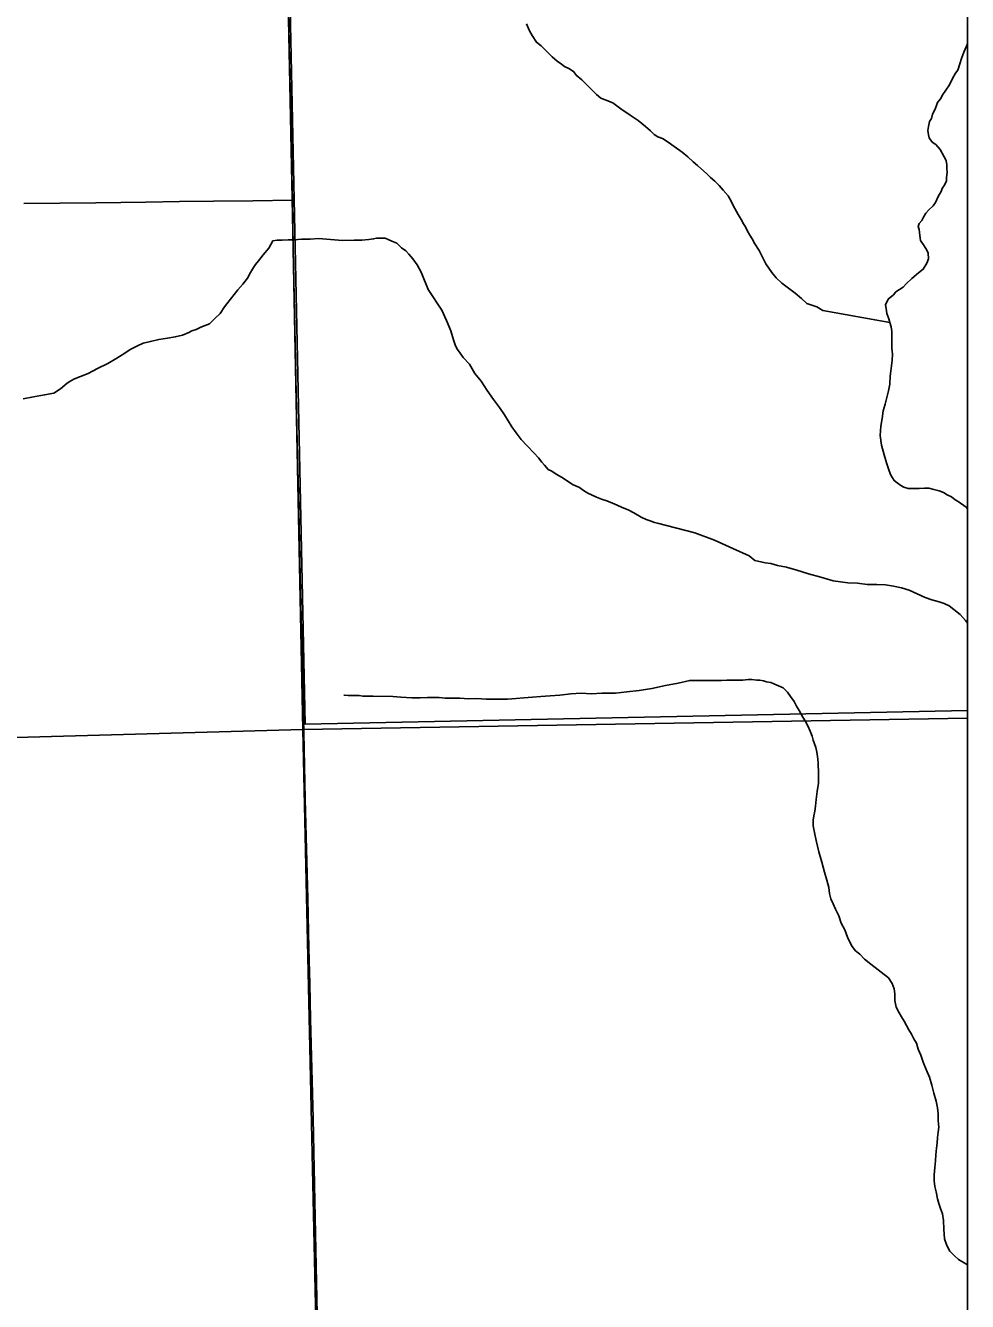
# Model space of a CAD drawing. Extents: x 103424 to 290657, y 38711 to 110967.
# Drawn here: x 214252.859 to 214253.1526, y 40213.7081 to 40214.1059 of the extents above; entities that cross this region are included whole.
import ezdxf

# ---------------------------------------------------------------- set-up
doc = ezdxf.new("R2010")
doc.units = 0
for name, color, linetype in [('GM_X_Corporation', 7, 'Continuous'), ('GM_X_County_Road', 7, 'Continuous'), ('GM_X_Major_River', 7, 'Continuous'), ('GM_X_Minor_River', 7, 'Continuous'), ('GM_X_Township_Road', 7, 'Continuous')]:
    doc.layers.add(name, color=color, linetype=linetype)

msp = doc.modelspace()

# ---------------------------------------------------------------- linework, layer by layer
at = {"layer": 'GM_X_Corporation'}
for points in [[(214246.35258, 40213.74302), (214246.35258, 40208.30125), (214253.15258, 40208.30125), (214253.15258, 40215.10125), (214247.88425, 40215.10125), (214247.88593, 40214.68485), (214247.88621, 40214.66416), (214247.8863, 40214.63438), (214247.88525, 40214.01696), (214247.88494, 40213.98106), (214247.88095, 40213.75762), (214247.63273, 40213.75746), (214247.49304, 40213.75527), (214246.50862, 40213.74676)], [(214252.9169, 40215.10125), (214250.58101, 40215.10125), (214250.58214, 40215.03695), (214250.58213, 40215.03302), (214250.59416, 40214.26814), (214250.59475, 40214.23045), (214250.59525, 40214.19876), (214250.59563, 40214.17445), (214250.60357, 40213.81454), (214251.4935, 40213.84402), (214251.49479, 40213.84407), (214251.89403, 40213.85729), (214251.9103, 40213.85774), (214252.15851, 40213.8645), (214252.94541, 40213.88639), (214252.94345, 40213.98349), (214252.94211, 40214.05193), (214252.9379, 40214.25624), (214252.93476, 40214.40518), (214252.93118, 40214.55366), (214252.92091, 40214.97111)], [(214253.15258, 40213.88997), (214253.15258, 40215.10125), (214252.9169, 40215.10125), (214252.92091, 40214.97111), (214252.93118, 40214.55366), (214252.93476, 40214.40518), (214252.9379, 40214.25624), (214252.94211, 40214.05193), (214252.94345, 40213.98349), (214252.94541, 40213.88639)], [(214253.15258, 40213.89236), (214253.15258, 40214.3967), (214252.93554, 40214.39034), (214252.93611, 40214.36413), (214252.94611, 40213.88803)], [(214253.15258, 40211.45724), (214253.15258, 40213.88997), (214252.94541, 40213.88639), (214252.95222, 40213.57472), (214252.96155, 40213.13364), (214252.96567, 40212.91067), (214252.97335, 40212.61181), (214252.99959, 40211.54278), (214253.0008, 40211.46375), (214253.00114, 40211.45371), (214253.14655, 40211.4569)]]:
    msp.add_lwpolyline(points, close=True, dxfattribs=at)
msp.add_lwpolyline([(214250.60357, 40213.81454), (214251.4935, 40213.84402), (214251.49479, 40213.84407), (214251.89403, 40213.85729), (214251.9103, 40213.85774), (214252.15851, 40213.8645), (214252.94541, 40213.88639), (214252.95222, 40213.57472), (214252.96155, 40213.13364), (214252.96567, 40212.91067), (214252.97335, 40212.61181), (214252.99959, 40211.54278), (214253.0008, 40211.46375), (214253.00114, 40211.45371), (214252.97354, 40211.45307), (214252.53682, 40211.44633), (214252.33111, 40211.44048), (214251.82719, 40211.42752), (214251.79815, 40211.42687), (214251.40069, 40211.41803)], dxfattribs=at)
at = {"layer": 'GM_X_County_Road'}
for points in [[(214252.94566, 40213.88547), (214252.94538, 40213.89808), (214252.94504, 40213.91361), (214252.94469, 40213.92914), (214252.94435, 40213.94459), (214252.944, 40213.96003), (214252.94368, 40213.97556), (214252.94336, 40213.99109), (214252.94304, 40214.00662), (214252.94273, 40214.02149), (214252.94242, 40214.03635), (214252.94214, 40214.05145), (214252.942, 40214.05975), (214252.94187, 40214.06805), (214252.94162, 40214.07905), (214252.94137, 40214.09004), (214252.94104, 40214.10558), (214252.94072, 40214.12111)], [(214252.95233, 40213.5743), (214252.95206, 40213.58984), (214252.95179, 40213.60537), (214252.95158, 40213.6171), (214252.95138, 40213.62884), (214252.95109, 40213.64437), (214252.9508, 40213.6599), (214252.95054, 40213.6742), (214252.95027, 40213.68848), (214252.94991, 40213.70401), (214252.94955, 40213.71911), (214252.9492, 40213.73421), (214252.94889, 40213.74964), (214252.94857, 40213.76507), (214252.9482, 40213.7806), (214252.94782, 40213.79613), (214252.94756, 40213.80711), (214252.94729, 40213.81808), (214252.94692, 40213.83361), (214252.94654, 40213.84914), (214252.94616, 40213.86467), (214252.94591, 40213.87507), (214252.94566, 40213.88547)]]:
    msp.add_lwpolyline(points, dxfattribs=at)
at = {"layer": 'GM_X_Major_River'}
for points in [[(214253.14206, 40213.96125), (214253.14053, 40213.96163), (214253.1392, 40213.96162), (214253.13749, 40213.96161), (214253.13635, 40213.96161), (214253.13521, 40213.9616), (214253.13407, 40213.9616), (214253.13274, 40213.96197), (214253.13178, 40213.96253), (214253.13064, 40213.96329), (214253.12968, 40213.96405), (214253.12872, 40213.96576), (214253.12814, 40213.96708), (214253.12737, 40213.96956), (214253.12659, 40213.97203), (214253.12581, 40213.97507), (214253.12541, 40213.97811), (214253.12559, 40213.98096), (214253.12595, 40213.98344), (214253.12632, 40213.98573), (214253.12688, 40213.98782), (214253.12743, 40213.98992), (214253.12799, 40213.99202), (214253.12836, 40213.99411), (214253.12853, 40213.99659), (214253.12871, 40213.99811), (214253.12889, 40213.99982), (214253.12907, 40214.00154), (214253.12925, 40214.00344), (214253.12905, 40214.00534), (214253.12904, 40214.00725), (214253.12903, 40214.00896), (214253.12902, 40214.01048), (214253.12882, 40214.012), (214253.12843, 40214.01333), (214253.12804, 40214.01447), (214253.12746, 40214.01618), (214253.12726, 40214.01771), (214253.12707, 40214.01885), (214253.12782, 40214.02056), (214253.12952, 40214.0219), (214253.13027, 40214.02286), (214253.13141, 40214.02363), (214253.13255, 40214.02439), (214253.13349, 40214.02535), (214253.13519, 40214.02707), (214253.13727, 40214.02879), (214253.13879, 40214.02994), (214253.13991, 40214.03185), (214253.14048, 40214.03319), (214253.14028, 40214.0349), (214253.13989, 40214.03585), (214253.13912, 40214.03718), (214253.13797, 40214.03888), (214253.13777, 40214.04041), (214253.13757, 40214.04231), (214253.13718, 40214.04326), (214253.13756, 40214.04421), (214253.13831, 40214.04517), (214253.13888, 40214.04612), (214253.13963, 40214.04746), (214253.14057, 40214.04841), (214253.1419, 40214.04975), (214253.14265, 40214.05071), (214253.14359, 40214.0528), (214253.14434, 40214.05414), (214253.14472, 40214.05509), (214253.14528, 40214.05605), (214253.14603, 40214.05738), (214253.14603, 40214.05853), (214253.14621, 40214.06005), (214253.1462, 40214.06138), (214253.14619, 40214.06252), (214253.14599, 40214.06385), (214253.14407, 40214.06727), (214253.14273, 40214.06879), (214253.14158, 40214.06954), (214253.14063, 40214.07087), (214253.14043, 40214.07182), (214253.14023, 40214.07315), (214253.14041, 40214.07448), (214253.14078, 40214.07601), (214253.14135, 40214.07696), (214253.14172, 40214.0783), (214253.14247, 40214.07982), (214253.14322, 40214.08192), (214253.14416, 40214.08307), (214253.14492, 40214.0844), (214253.14586, 40214.08574), (214253.14699, 40214.08746), (214253.14793, 40214.08937), (214253.14887, 40214.09109), (214253.14962, 40214.09204), (214253.15018, 40214.09395), (214253.15074, 40214.09566), (214253.15149, 40214.09757), (214253.15224, 40214.09948), (214253.15258, 40214.10035)], [(214253.15258, 40213.95523), (214253.15217, 40213.95578), (214253.14968, 40213.95748), (214253.14873, 40213.95805), (214253.14758, 40213.959), (214253.14625, 40213.95956), (214253.1451, 40213.96032), (214253.14377, 40213.96088), (214253.14206, 40213.96125)]]:
    msp.add_lwpolyline(points, dxfattribs=at)
at = {"layer": 'GM_X_Minor_River'}
msp.add_line((214253.15224, 40214.09948), (214253.15258, 40214.09948), dxfattribs=at)
for points in [[(214253.12843, 40214.01333), (214253.1075, 40214.01704), (214253.10559, 40214.01817), (214253.10254, 40214.0193), (214253.10082, 40214.02081), (214253.09891, 40214.02251), (214253.09681, 40214.02403), (214253.09471, 40214.02554), (214253.09299, 40214.02724), (214253.09164, 40214.02895), (214253.09069, 40214.03028), (214253.08973, 40214.0316), (214253.08876, 40214.0335), (214253.08761, 40214.03578), (214253.08627, 40214.03787), (214253.0855, 40214.03939), (214253.08473, 40214.04052), (214253.08396, 40214.04185), (214253.08338, 40214.04318), (214253.08281, 40214.04413), (214253.08204, 40214.04546), (214253.08108, 40214.04698), (214253.07954, 40214.04982), (214253.07896, 40214.05115), (214253.078, 40214.05286), (214253.07647, 40214.05457), (214253.07513, 40214.05608), (214253.07379, 40214.05741), (214253.07245, 40214.05854), (214253.0713, 40214.05968), (214253.06844, 40214.06233), (214253.0671, 40214.06347), (214253.06538, 40214.06498), (214253.06366, 40214.06649), (214253.06118, 40214.06819), (214253.05927, 40214.06952), (214253.05755, 40214.07065), (214253.05603, 40214.07121), (214253.05488, 40214.07197), (214253.05373, 40214.07311), (214253.0522, 40214.07443), (214253.04991, 40214.07632), (214253.04743, 40214.07802), (214253.04457, 40214.07991), (214253.04208, 40214.0818), (214253.03961, 40214.08274), (214253.03827, 40214.08331), (214253.03693, 40214.08444), (214253.03598, 40214.08539), (214253.03502, 40214.08634), (214253.03368, 40214.08766), (214253.03234, 40214.08899), (214253.03062, 40214.0905), (214253.02986, 40214.09145), (214253.02852, 40214.09239), (214253.02699, 40214.09315), (214253.02604, 40214.0939), (214253.0247, 40214.09485), (214253.02317, 40214.09617), (214253.02145, 40214.09788), (214253.01973, 40214.09958), (214253.0182, 40214.10072), (214253.01686, 40214.1028), (214253.01609, 40214.10432), (214253.01513, 40214.10641)], [(214252.9528, 40214.0393), (214252.95033, 40214.03948), (214252.94767, 40214.03928), (214252.94501, 40214.03926), (214252.94273, 40214.03906), (214252.94082, 40214.03905), (214252.93892, 40214.03904), (214252.9374, 40214.03904), (214252.93607, 40214.03884), (214252.93476, 40214.03655), (214252.93306, 40214.03445), (214252.93155, 40214.03254), (214252.93061, 40214.03139), (214252.93004, 40214.03043), (214252.9291, 40214.02891), (214252.92816, 40214.02719), (214252.92665, 40214.02528), (214252.92514, 40214.02356), (214252.92174, 40214.01916), (214252.92099, 40214.01821), (214252.91967, 40214.01611), (214252.91797, 40214.01458), (214252.91627, 40214.01286), (214252.91361, 40214.01189), (214252.9121, 40214.01112), (214252.91077, 40214.01074), (214252.90982, 40214.01016), (214252.90793, 40214.00939), (214252.90565, 40214.00881), (214252.90318, 40214.00842), (214252.90052, 40214.00802), (214252.89786, 40214.00744), (214252.89558, 40214.00686), (214252.89388, 40214.00609), (214252.8916, 40214.00493), (214252.8899, 40214.00378), (214252.88744, 40214.00225), (214252.8846, 40214.00052), (214252.88138, 40213.99898), (214252.87853, 40213.99744), (214252.87607, 40213.99648), (214252.87417, 40213.99571), (214252.87303, 40213.99513), (214252.8719, 40213.99437), (214252.86982, 40213.99264), (214252.86773, 40213.9913), (214252.86489, 40213.99072), (214252.86147, 40213.99013), (214252.85824, 40213.98954)], [(214253.15258, 40213.91958), (214253.152, 40213.92038), (214253.15028, 40213.92228), (214253.14684, 40213.92493), (214253.14531, 40213.92568), (214253.14379, 40213.92624), (214253.14151, 40213.9268), (214253.13941, 40213.92755), (214253.13693, 40213.92868), (214253.13445, 40213.92981), (214253.13198, 40213.93056), (214253.1295, 40213.93112), (214253.12703, 40213.93149), (214253.12437, 40213.93167), (214253.12132, 40213.93165), (214253.11828, 40213.93202), (214253.11524, 40213.93219), (214253.11067, 40213.93274), (214253.10686, 40213.93386), (214253.10305, 40213.93499), (214253.09944, 40213.93611), (214253.0962, 40213.93705), (214253.09334, 40213.9376), (214253.09125, 40213.93816), (214253.08954, 40213.93835), (214253.0882, 40213.93872), (214253.08725, 40213.93891), (214253.0863, 40213.93909), (214253.08458, 40213.94061), (214253.07943, 40213.94286), (214253.07371, 40213.9455), (214253.06762, 40213.94775), (214253.056, 40213.95074), (214253.05505, 40213.95093), (214253.05371, 40213.95149), (214253.05238, 40213.95187), (214253.05086, 40213.95262), (214253.04857, 40213.95394), (214253.04685, 40213.95488), (214253.04494, 40213.95564), (214253.04342, 40213.95639), (214253.0419, 40213.95695), (214253.04018, 40213.95771), (214253.03846, 40213.95827), (214253.03694, 40213.95883), (214253.03542, 40213.95959), (214253.03427, 40213.96015), (214253.03294, 40213.96091), (214253.0316, 40213.96185), (214253.0295, 40213.96279), (214253.02778, 40213.96392), (214253.02607, 40213.96506), (214253.02435, 40213.966), (214253.02301, 40213.96695), (214253.02187, 40213.96751), (214253.02072, 40213.96884), (214253.01995, 40213.96979), (214253.01881, 40213.97111), (214253.01747, 40213.97263), (214253.01536, 40213.9749), (214253.01345, 40213.9768), (214253.01191, 40213.97888), (214253.01057, 40213.98078), (214253.00942, 40213.98268), (214253.00827, 40213.98457), (214253.00673, 40213.98685), (214253.00482, 40213.98931), (214253.0029, 40213.99216), (214253.00098, 40213.99501), (214252.99906, 40213.99747), (214252.99733, 40214.00032), (214252.99542, 40214.0024), (214252.99427, 40214.00411), (214252.9935, 40214.00506), (214252.99292, 40214.00638), (214252.99235, 40214.0079), (214252.99157, 40214.01076), (214252.99022, 40214.01398), (214252.98868, 40214.01721), (214252.98445, 40214.02366), (214252.98388, 40214.02518), (214252.9831, 40214.02689), (214252.98233, 40214.02898), (214252.98099, 40214.03126), (214252.97964, 40214.03315), (214252.97849, 40214.03467), (214252.97754, 40214.03562), (214252.9762, 40214.03656), (214252.97467, 40214.03808), (214252.97315, 40214.03864), (214252.972, 40214.03921), (214252.97105, 40214.03958), (214252.96991, 40214.03958), (214252.96839, 40214.03957), (214252.96744, 40214.03937), (214252.96592, 40214.03918), (214252.96383, 40214.03898), (214252.96136, 40214.03896), (214252.95774, 40214.03894), (214252.95527, 40214.03912), (214252.9528, 40214.0393)], [(214253.10548, 40213.87981), (214253.10529, 40213.88076), (214253.1049, 40213.8819), (214253.10451, 40213.88304), (214253.10412, 40213.88437), (214253.10354, 40213.88589), (214253.10277, 40213.8876), (214253.102, 40213.88911), (214253.10124, 40213.89025), (214253.10008, 40213.89234), (214253.09931, 40213.89367), (214253.09854, 40213.89519), (214253.0974, 40213.89671), (214253.09644, 40213.89803), (214253.0951, 40213.89936), (214253.09224, 40213.90068), (214253.09129, 40213.90105), (214253.08995, 40213.90124), (214253.089, 40213.90161), (214253.08786, 40213.9018), (214253.08691, 40213.90179), (214253.08539, 40213.90198), (214253.08424, 40213.90197), (214253.08254, 40213.90177), (214253.08082, 40213.90176), (214253.07911, 40213.90175), (214253.07759, 40213.90175), (214253.07588, 40213.90174), (214253.07493, 40213.90173), (214253.07379, 40213.90173), (214253.07189, 40213.90172), (214253.06923, 40213.90171), (214253.066, 40213.90169), (214253.06239, 40213.90091), (214253.0584, 40213.90013), (214253.05422, 40213.89916), (214253.05024, 40213.89857), (214253.04644, 40213.89817), (214253.04283, 40213.89777), (214253.03864, 40213.89775), (214253.03541, 40213.89754), (214253.03218, 40213.89772), (214253.02895, 40213.89751), (214253.02553, 40213.89711), (214253.02249, 40213.89691), (214253.01964, 40213.8967), (214253.01698, 40213.8965), (214253.01432, 40213.8963), (214253.01185, 40213.89609), (214253.00919, 40213.89589), (214253.00539, 40213.89587), (214253.00254, 40213.89586), (214252.99968, 40213.89603), (214252.99702, 40213.89602), (214252.99436, 40213.8962), (214252.99189, 40213.89618), (214252.9898, 40213.89617), (214252.98789, 40213.89635), (214252.98618, 40213.89635), (214252.98428, 40213.89634), (214252.982, 40213.89633), (214252.97934, 40213.89631), (214252.97592, 40213.89649), (214252.97344, 40213.89666), (214252.96736, 40213.89682), (214252.96565, 40213.89682), (214252.96413, 40213.89681), (214252.96299, 40213.89699), (214252.96204, 40213.89699), (214252.96108, 40213.89698), (214252.95956, 40213.89698), (214252.95842, 40213.89716), (214252.95823, 40213.89716)], [(214253.15258, 40213.71952), (214253.15209, 40213.71979), (214253.1498, 40213.72111), (214253.14846, 40213.72243), (214253.14712, 40213.72376), (214253.14616, 40213.72546), (214253.14539, 40213.72755), (214253.14518, 40213.7306), (214253.14516, 40213.73326), (214253.14477, 40213.73536), (214253.14419, 40213.73707), (214253.14361, 40213.73859), (214253.14322, 40213.7401), (214253.14283, 40213.7422), (214253.14244, 40213.74391), (214253.14223, 40213.74562), (214253.14222, 40213.74752), (214253.1424, 40213.74981), (214253.14258, 40213.7519), (214253.14275, 40213.75381), (214253.14293, 40213.7559), (214253.14311, 40213.75742), (214253.14329, 40213.75914), (214253.14347, 40213.76085), (214253.14365, 40213.76237), (214253.14345, 40213.76447), (214253.14344, 40213.76656), (214253.14324, 40213.76846), (214253.14284, 40213.77056), (214253.14207, 40213.77303), (214253.14148, 40213.7755), (214253.1407, 40213.77797), (214253.13974, 40213.78044), (214253.13878, 40213.78272), (214253.138, 40213.78481), (214253.13723, 40213.78671), (214253.13665, 40213.78861), (214253.13588, 40213.78993), (214253.13511, 40213.79145), (214253.13434, 40213.79278), (214253.13357, 40213.79411), (214253.1328, 40213.79544), (214253.13204, 40213.79677), (214253.13127, 40213.7981), (214253.13031, 40213.7998), (214253.12991, 40213.80189), (214253.1299, 40213.80399), (214253.1297, 40213.80551), (214253.12912, 40213.80722), (214253.12797, 40213.80893), (214253.12243, 40213.81328), (214253.12052, 40213.81479), (214253.11899, 40213.81631), (214253.11765, 40213.81744), (214253.11669, 40213.81877), (214253.11592, 40213.8201), (214253.11515, 40213.82162), (214253.11438, 40213.8239), (214253.11323, 40213.82598), (214253.11245, 40213.82826), (214253.11149, 40213.83035), (214253.11072, 40213.83206), (214253.10995, 40213.83358), (214253.10956, 40213.83529), (214253.10936, 40213.83719), (214253.10877, 40213.83947), (214253.108, 40213.84194), (214253.10722, 40213.84499), (214253.10625, 40213.84822), (214253.10546, 40213.85183), (214253.10488, 40213.8543), (214253.10449, 40213.85639), (214253.10447, 40213.8581), (214253.10466, 40213.85944), (214253.10503, 40213.86096), (214253.10521, 40213.86249), (214253.10539, 40213.86458), (214253.10575, 40213.86706), (214253.10611, 40213.86972), (214253.1061, 40213.87258), (214253.10608, 40213.876), (214253.10587, 40213.87809), (214253.10548, 40213.87981)]]:
    msp.add_lwpolyline(points, dxfattribs=at)
at = {"layer": 'GM_X_Township_Road'}
msp.add_lwpolyline([(214252.85838, 40214.0504), (214252.86965, 40214.05054), (214252.88091, 40214.05069), (214252.89645, 40214.05088), (214252.907, 40214.05101), (214252.91754, 40214.05114), (214252.92984, 40214.0513), (214252.94214, 40214.05145)], dxfattribs=at)

doc.saveas('drawing.dxf')
